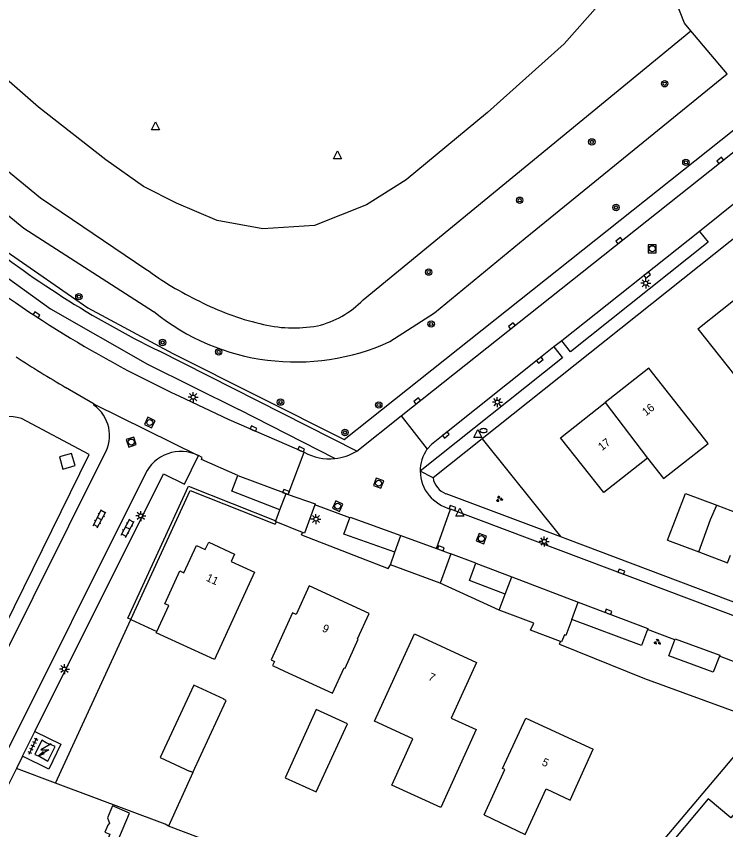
# Model space of a CAD drawing. Extents: x 136000 to 138005, y 398500 to 400500.
# Drawn here: x 137176.6 to 137265.3, y 399083.5 to 399185.2 of the extents above; entities that cross this region are included whole.
import ezdxf

# ---------------------------------------------------------------- set-up
doc = ezdxf.new("R2010")
doc.units = 0
for name, color, linetype in [('gg-afsc-erfafscheiding', 7, 'Continuous'), ('gg-afsc-hekwerk', 7, 'Continuous'), ('gg-afsc-muur', 7, 'Continuous'), ('gg-anno-huisnummerreeks BGT', 7, 'Continuous'), ('gg-bbg-bijgebouw', 7, 'Continuous'), ('gg-bbg-gedigitaliseerde bebouwing', 7, 'Continuous'), ('gg-bbg-gedigitaliseerde bijgebouw', 7, 'Continuous'), ('gg-bbg-hoofdgebouw', 7, 'Continuous'), ('gg-bbg-lage trafo', 7, 'Continuous'), ('gg-bbg-tussenscheiding', 7, 'Continuous'), ('gg-knt-verharding', 7, 'Continuous'), ('gg-knt-verharding nz', 7, 'Continuous'), ('gg-kntw-bovenkant insteek waterloop', 7, 'Continuous'), ('gg-kwrk-uitstroombak niveau min 01', 7, 'Continuous'), ('gt-grn-groengrens', 7, 'Continuous'), ('gt-grn-weggrens', 7, 'Continuous'), ('gt-symb-boom', 7, 'Continuous'), ('gt-symb-brandkraan', 7, 'Continuous'), ('gt-symb-groenvak', 7, 'Continuous'), ('gt-symb-klinker verharding', 7, 'Continuous'), ('gt-symb-kolk', 7, 'Continuous'), ('gt-symb-lichtmast', 7, 'Continuous'), ('gt-symb-rioolschacht', 7, 'Continuous'), ('gt-symb-tegel verharding', 7, 'Continuous'), ('gt-symb-trafo symbool', 7, 'Continuous'), ('gt-symb-waterafsluiter', 7, 'Continuous')]:
    doc.layers.add(name, color=color, linetype=linetype)

# ---------------------------------------------------------------- blocks, each defined once
blk = doc.blocks.new('gt0-KOLK')
at = {"layer": 'gt-symb-kolk'}
blk.add_lwpolyline([(0, 0), (0.37, 0), (0.37, 0.4), (-0.38, 0.4), (-0.38, 0), (0, 0)], dxfattribs=at)
blk = doc.blocks.new('gt0-GRVAK')
at = {"layer": 'gt-symb-groenvak'}
for p, q in [((-0.11, 0.19), (-0.23, 0.24)), ((-0.18, 0.15), (0.09, 0.15)), ((-0.09, 0.21), (-0.16, 0.32)), ((-0.05, 0.21), (-0.05, 0.39)), ((0, 0.21), (0.06, 0.32)), ((0.01, 0.19), (0.13, 0.24)), ((0.26, -0.05), (0.2, 0.06)), ((0.3, -0.05), (0.3, 0.13)), ((0.35, -0.05), (0.41, 0.06)), ((-0.24, -0.23), (-0.36, -0.18)), ((-0.32, -0.26), (-0.05, -0.26)), ((-0.23, -0.21), (-0.29, -0.1)), ((-0.18, -0.2), (-0.18, -0.02)), ((-0.14, -0.21), (-0.07, -0.1)), ((-0.12, -0.23), (0, -0.18)), ((0.24, -0.07), (0.12, -0.02)), ((0.17, -0.11), (0.44, -0.11)), ((0.37, -0.07), (0.49, -0.02))]:
    blk.add_line(p, q, dxfattribs=at)
blk = doc.blocks.new('gt0-LMAST')
at = {"layer": 'gt-symb-lichtmast'}
for p, q in [((-0.18, 0.17), (-0.45, 0.44)), ((-0.01, 0.25), (-0.01, 0.62)), ((0.17, 0.17), (0.44, 0.44)), ((-0.26, 0), (-0.63, 0)), ((-0.18, -0.18), (-0.45, -0.45)), ((-0.01, -0.25), (-0.01, -0.63)), ((0.44, -0.45), (0.17, -0.18)), ((0.24, 0), (0.62, 0))]:
    blk.add_line(p, q, dxfattribs=at)
blk.add_circle((-0.01, 0), 0.25, dxfattribs=at)
blk = doc.blocks.new('gt0-RS')
at = {"layer": 'gt-symb-rioolschacht'}
blk.add_lwpolyline([(-0.5, -0.5), (0.5, -0.5), (0.5, 0.5), (-0.5, 0.5)], close=True, dxfattribs=at)
blk.add_circle((0, 0), 0.375, dxfattribs=at)
blk = doc.blocks.new('gt0-WAFSL')
at = {"layer": 'gt-symb-waterafsluiter'}
for p, q in [((-0.5, -0.33), (0, 0.67)), ((0, 0.67), (0.5, -0.33)), ((0.5, -0.33), (-0.5, -0.33))]:
    blk.add_line(p, q, dxfattribs=at)
blk = doc.blocks.new('gt0-BOOM')
at = {"layer": 'gt-symb-boom'}
for radius in [0.4, 0.2]:
    blk.add_circle((0, 0), radius, dxfattribs=at)
blk = doc.blocks.new('gt0-BR')
at = {"layer": 'gt-symb-brandkraan'}
for centre, radius, start, end in [((-0.24, 0), 0.206, 107.5669, 252.4331), ((0.6, -2.66), 3, 106.892, 107.5669), ((0, -0.69), 0.938, 73.108, 106.892), ((-0.6, -2.66), 3, 72.4331, 73.108), ((0.24, 0), 0.206, 287.567, 72.4331), ((0.6, 2.66), 3, 252.4331, 253.108), ((0, 0.69), 0.938, 253.108, 286.8921), ((-0.6, 2.66), 3, 286.8921, 287.567)]:
    blk.add_arc(centre, radius, start, end, dxfattribs=at)
blk = doc.blocks.new('gt0-HSP')
at = {"layer": 'gt-symb-trafo symbool'}
for points in [[(0.77, 0.75), (-0.53, 0), (0.47, 0), (-0.83, -0.75)], [(-0.22, -0.24), (-0.83, -0.75), (-0.08, -0.48)]]:
    blk.add_lwpolyline(points, dxfattribs=at)
blk = doc.blocks.new('gt0-TEG1')
at = {"layer": 'gt-symb-tegel verharding'}
for p, q in [((-1.12, 0), (1.12, 0)), ((-0.9, -0.25), (-0.9, 0.25)), ((-0.45, -0.25), (-0.45, 0.25)), ((0, -0.25), (0, 0.25)), ((0.45, -0.25), (0.45, 0.25)), ((0.9, -0.25), (0.9, 0.25))]:
    blk.add_line(p, q, dxfattribs=at)
blk = doc.blocks.new('gt0-KL1')
at = {"layer": 'gt-symb-klinker verharding'}
for p, q in [((-1.15, 0.3), (1.15, 0.3)), ((-1, -0.3), (-1, 0.3)), ((-0.5, 0.3), (-0.5, 0.45)), ((0, -0.3), (0, 0.3)), ((0.5, 0.3), (0.5, 0.45)), ((1, -0.3), (1, 0.3)), ((-1.15, -0.3), (1.15, -0.3)), ((-0.5, -0.45), (-0.5, -0.3)), ((0.5, -0.45), (0.5, -0.3))]:
    blk.add_line(p, q, dxfattribs=at)

msp = doc.modelspace()

# ---------------------------------------------------------------- linework, layer by layer
at = {"layer": 'gg-afsc-erfafscheiding'}
for p, q in [((137212.26, 399120.34), (137223.09, 399116.14)), ((137242.81, 399064.74), (137270, 399097)), ((137181.51, 399089.33), (137176.61, 399091.15)), ((137209.58, 399078.7), (137195.62, 399083.96))]:
    msp.add_line(p, q, dxfattribs=at)
msp.add_lwpolyline([(137244.53, 399106.67), (137255.15, 399102.41), (137270, 399097)], dxfattribs=at)
at = {"layer": 'gg-afsc-hekwerk'}
for p, q in [((137265.49, 399177.96), (137260.93, 399183.36)), ((137234.85, 399132.36), (137244.64, 399120.15)), ((137244.64, 399120.15), (137245.51, 399119.81)), ((137181.51, 399089.33), (137190.93, 399109.78)), ((137190.93, 399109.78), (137194.18, 399108.28)), ((137195.23, 399084.2), (137181.51, 399089.33))]:
    msp.add_line(p, q, dxfattribs=at)
for points in [[(137260.93, 399183.36), (137260.14, 399184.29), (137255.3, 399196.58)], [(137173.25, 399157.22), (137185.57, 399148.73), (137196.17, 399143.02), (137217.58, 399132.28), (137269.37, 399173.38)]]:
    msp.add_lwpolyline(points, dxfattribs=at)
at = {"layer": 'gg-afsc-muur'}
for p, q in [((137198.68, 399090.67), (137195.62, 399083.96)), ((137195.62, 399083.96), (137195.23, 399084.2))]:
    msp.add_line(p, q, dxfattribs=at)
at = {"layer": 'gg-bbg-bijgebouw'}
msp.add_line((137258.05, 399119.7), (137261.94, 399118.23), dxfattribs=at)
for points in [[(137261.94, 399118.23), (137265.55, 399116.87), (137265.9, 399117.8)], [(137198.68, 399090.67), (137202.86, 399099.64), (137202.56, 399099.78), (137202.59, 399099.82), (137198.8, 399101.58), (137194.59, 399092.52), (137198.35, 399090.76), (137198.37, 399090.81), (137198.68, 399090.67)], [(137210.24, 399089.98), (137214.12, 399088.22), (137218.01, 399096.75), (137214.12, 399098.52), (137210.24, 399089.98)], [(137188.65, 399086.49), (137188, 399084.98), (137188.27, 399084.3), (137188.03, 399084.08), (137187.68, 399083.21), (137188.3, 399082.95), (137188.04, 399082.33)]]:
    msp.add_lwpolyline(points, dxfattribs=at)
at = {"layer": 'gg-bbg-gedigitaliseerde bebouwing'}
msp.add_line((137261.82, 399146.09), (137267.26, 399139.26), dxfattribs=at)
at = {"layer": 'gg-bbg-gedigitaliseerde bijgebouw'}
msp.add_line((137264.21, 399124.05), (137267.75, 399122.71), dxfattribs=at)
for points in [[(137258.05, 399119.7), (137260.26, 399125.54), (137264.21, 399124.05)], [(137189.17, 399081.83), (137190.77, 399085.58), (137188.65, 399086.49)]]:
    msp.add_lwpolyline(points, dxfattribs=at)
at = {"layer": 'gg-bbg-hoofdgebouw'}
for points in [[(137261.82, 399146.09), (137267.91, 399150.93), (137270.66, 399147.47), (137271.07, 399147.79), (137272.26, 399146.3)], [(137255.52, 399129.94), (137257.54, 399127.38), (137263.11, 399131.78), (137255.69, 399141.17), (137250.25, 399136.88)], [(137255.52, 399129.94), (137250.06, 399125.63), (137244.67, 399132.47), (137250.25, 399136.88)], [(137194.18, 399108.28), (137195.67, 399111.53), (137195.19, 399111.74), (137197.06, 399115.85), (137197.55, 399115.62), (137199.12, 399119.03), (137200.24, 399118.51), (137200.67, 399119.42), (137203.89, 399117.94), (137203.47, 399117.02), (137206.39, 399115.68), (137201.37, 399104.78), (137194.11, 399108.12), (137194.18, 399108.28)], [(137208.46, 399104.73), (137208.9, 399104.52), (137208.66, 399104.02), (137210.16, 399103.31), (137216.16, 399100.56), (137217.62, 399103.75), (137217.71, 399103.7), (137219.37, 399107.3), (137219.28, 399107.34), (137220.73, 399110.54), (137213.24, 399113.99), (137211.59, 399110.39), (137211.15, 399110.59), (137208.46, 399104.73)], [(137226.2, 399094.86), (137221.41, 399097.06), (137226.41, 399107.97), (137234.13, 399104.41), (137230.96, 399097.46), (137234.12, 399096.02), (137229.69, 399086.29), (137223.56, 399089.08), (137226.2, 399094.86)], [(137235.12, 399085.37), (137237.71, 399091.02), (137237.41, 399091.15), (137240.32, 399097.45), (137248.73, 399093.56)], [(137235.12, 399085.37), (137240.24, 399082.91), (137242.85, 399088.61), (137245.84, 399087.21), (137248.73, 399093.56)], [(137268.41, 399087.91), (137265.96, 399085), (137263.13, 399087.36), (137257.34, 399080.46), (137260.45, 399077.87), (137260.5, 399077.93), (137266.38, 399073), (137268.58, 399075.63), (137269.33, 399075.01), (137271.52, 399077.6), (137272.96, 399076.37), (137275.87, 399079.86)]]:
    msp.add_lwpolyline(points, dxfattribs=at)
at = {"layer": 'gg-bbg-lage trafo'}
msp.add_lwpolyline([(137178.91, 399092.89), (137179.53, 399092.64), (137180.56, 399092.07), (137181.46, 399093.89), (137180.36, 399094.37), (137179.79, 399094.7), (137178.91, 399092.89)], dxfattribs=at)
at = {"layer": 'gg-bbg-tussenscheiding'}
msp.add_line((137250.25, 399136.88), (137255.52, 399129.94), dxfattribs=at)
msp.add_lwpolyline([(137261.94, 399118.23), (137263.4, 399122.28), (137264.21, 399124.05)], dxfattribs=at)
at = {"layer": 'gg-knt-verharding'}
for p, q in [((137283.94, 399171.39), (137234.85, 399132.36)), ((137267.12, 399162.33), (137262.03, 399158.26)), ((137262.03, 399158.26), (137244.8, 399144.62)), ((137244.8, 399144.62), (137243.82, 399143.85)), ((137219.17, 399130.81), (137194.42, 399143.34)), ((137186.36, 399136.69), (137182.77, 399138.78)), ((137186.29, 399136.56), (137186.36, 399136.69)), ((137186.36, 399136.69), (137199.34, 399130.28)), ((137216.45, 399129.88), (137204.42, 399136.02)), ((137219.17, 399130.81), (137224.73, 399135.21)), ((137224.73, 399135.21), (137227.96, 399131.05)), ((137234.85, 399132.36), (137228.71, 399127.48)), ((137210.59, 399125.41), (137212.61, 399130.67)), ((137160.34, 399075.74), (137187.65, 399130.42)), ((137199.37, 399130.26), (137199.34, 399130.28)), ((137192.72, 399127.95), (137165.38, 399073.2)), ((137230.3, 399125.5), (137244.64, 399120.15)), ((137209.04, 399122.09), (137209.56, 399123.48)), ((137218.3, 399122.48), (137213.94, 399124.11)), ((137229.13, 399118.66), (137230.89, 399123.56)), ((137212.39, 399120.65), (137209.08, 399121.96)), ((137224.7, 399120.26), (137229.13, 399118.66)), ((137223.39, 399116.59), (137223.95, 399118.17)), ((137230.92, 399117.97), (137229.6, 399114.31)), ((137234.06, 399116.81), (137230.92, 399117.97)), ((137229.6, 399114.31), (137223.39, 399116.59)), ((137236.98, 399110.92), (137237.74, 399112.94)), ((137258.95, 399107.24), (137255.53, 399108.54)), ((137267.95, 399103.86), (137264.52, 399105.19)), ((137177.38, 399092.7), (137178.93, 399095.77)), ((137177.38, 399092.7), (137176.61, 399091.15)), ((137176.61, 399091.15), (137165.83, 399069.53))]:
    msp.add_line(p, q, dxfattribs=at)
for points in [[(137098.55, 399212.12), (137098.97, 399213.97), (137170.61, 399155.99), (137180.88, 399148.59), (137193.01, 399141.69), (137204.42, 399136.02)], [(137224.73, 399135.21), (137264.74, 399166.99), (137278.18, 399177.64), (137282.81, 399181.33)], [(137262.03, 399158.26), (137263.11, 399156.93), (137245.88, 399143.22), (137244.8, 399144.62)], [(137243.82, 399143.85), (137244.9, 399142.46), (137227.11, 399128.3)], [(137243.82, 399143.85), (137241.94, 399142.34), (137230.18, 399132.99), (137228.52, 399131.64), (137227.96, 399131.05)], [(137196.93, 399137.71), (137203.17, 399134.76), (137212.61, 399130.67)], [(137178.93, 399095.77), (137195.02, 399127.96), (137197.62, 399126.7), (137199.37, 399130.26)], [(137204.3, 399127.77), (137199.76, 399129.78), (137199.84, 399130.03), (137199.37, 399130.26)], [(137209.56, 399123.48), (137203.56, 399125.81), (137204.3, 399127.77)], [(137210.59, 399125.41), (137213.99, 399124.21), (137213.94, 399124.11)], [(137213.94, 399124.11), (137212.65, 399120.55), (137212.39, 399120.65)], [(137388.12, 399067.56), (137352.14, 399078.77), (137330.86, 399085.96), (137230.89, 399123.56)], [(137223.95, 399118.17), (137217.56, 399120.43), (137218.3, 399122.48)], [(137218.3, 399122.48), (137218.36, 399122.55), (137224.7, 399120.26)], [(137209.08, 399121.96), (137209, 399121.99), (137209.04, 399122.09)], [(137245.51, 399119.81), (137331.53, 399087.38), (137338.37, 399084.9), (137351.83, 399080.5), (137389.9, 399068.65)], [(137237.74, 399112.94), (137233.26, 399114.65), (137234.06, 399116.81)], [(137244.67, 399107.01), (137240.91, 399108.45), (137241.3, 399109.31), (137236.98, 399110.92)], [(137246.06, 399109.79), (137245.32, 399107.78), (137245.14, 399107.84), (137244.76, 399106.97), (137244.67, 399107.01)], [(137255.53, 399108.54), (137254.77, 399106.53), (137246.06, 399109.79)], [(137264.52, 399105.19), (137263.76, 399103.17), (137258.19, 399105.22), (137258.95, 399107.24)], [(137178.93, 399095.77), (137182.17, 399094.2), (137180.69, 399091.08), (137177.38, 399092.7)]]:
    msp.add_lwpolyline(points, dxfattribs=at)
for centre, radius, start, end in [((137247.98, 399252.72), 121.79, 230.9718, 243.9081), ((137256.85, 399266.39), 141.94, 231.7894, 245.0325), ((137260.61, 399272.08), 154.36, 237.0229, 239.7177), ((137183.61, 399132.75), 4.66, 330.0437, 54.9981), ((137197.17, 399125.85), 4.92, 63.9737, 154.813), ((137215.76, 399136.35), 6.5, 240.9244, 276.0315), ((137215.77, 399136.34), 6.49, 276.0011, 301.5874), ((137231.88, 399128.34), 4.77, 145.321, 180.453), ((137231.9, 399128.34), 4.79, 180.493, 219.6836), ((137231.32, 399127.94), 2.65, 190.1035, 247.4275), ((137232.42, 399128.88), 5.53, 220.4936, 253.8952)]:
    msp.add_arc(centre, radius, start, end, dxfattribs=at)
at = {"layer": 'gg-knt-verharding nz'}
for p, q in [((137204.3, 399127.77), (137210.34, 399125.5)), ((137210.34, 399125.5), (137210.59, 399125.41)), ((137234.06, 399116.81), (137238.56, 399115.1)), ((137238.56, 399115.1), (137246.88, 399111.95))]:
    msp.add_line(p, q, dxfattribs=at)
for points in [[(137229.13, 399118.66), (137229.62, 399118.49), (137230.92, 399117.97)], [(137246.88, 399111.95), (137255.58, 399108.66), (137255.53, 399108.54)], [(137258.95, 399107.24), (137259, 399107.37), (137264.56, 399105.32), (137264.52, 399105.19)]]:
    msp.add_lwpolyline(points, dxfattribs=at)
at = {"layer": 'gg-kntw-bovenkant insteek waterloop'}
for points in [[(137252.68, 399191.81), (137249.31, 399186.48), (137245.11, 399181.7), (137235.51, 399173.15), (137225.35, 399164.73), (137220.38, 399161.59), (137213.91, 399159), (137207.44, 399158.59), (137201.74, 399159.65), (137196.65, 399161.81), (137192.5, 399163.89), (137187.82, 399167.23), (137179.38, 399173.82), (137171.69, 399180.5)], [(137157.63, 399073.31), (137185.73, 399130.38), (137177.24, 399134.88)]]:
    msp.add_lwpolyline(points, dxfattribs=at)
msp.add_arc((137175.85, 399131.02), 4.11, 70.2548, 129.2522, dxfattribs=at)
at = {"layer": 'gg-kwrk-uitstroombak niveau min 01'}
msp.add_lwpolyline([(137183.5, 399130.52), (137181.99, 399130.11), (137182.44, 399128.56), (137183.97, 399129.03), (137183.5, 399130.52)], dxfattribs=at)
at = {"layer": 'gt-grn-groengrens'}
for p, q in [((137219.98, 399149.72), (137260.93, 399183.36)), ((137209.08, 399121.96), (137208.97, 399121.69)), ((137212.26, 399120.34), (137212.39, 399120.65)), ((137223.09, 399116.14), (137223.39, 399116.59)), ((137236.98, 399110.92), (137229.6, 399114.31)), ((137244.53, 399106.67), (137244.67, 399107.01))]:
    msp.add_line(p, q, dxfattribs=at)
for points in [[(137130.76, 399202.68), (137179.64, 399162.48), (137192.81, 399153.57)], [(137125.85, 399201.23), (137139.26, 399190.09), (137177.53, 399158.69), (137193.78, 399148.26)], [(137223.31, 399144.51), (137228.89, 399148.1), (137240.24, 399157.42), (137265.49, 399177.96)], [(137190.93, 399109.78), (137190.56, 399109.94), (137198.13, 399126.42), (137209.04, 399122.09)], [(137190.93, 399109.78), (137198.34, 399125.91), (137208.97, 399121.69)]]:
    msp.add_lwpolyline(points, dxfattribs=at)
for centre, radius, start, end in [((137217.7, 399187.39), 41.99, 233.6424, 244.3118), ((137214.88, 399179.47), 33.64, 242.7961, 256.569), ((137211.42, 399158.13), 12, 283.6592, 315.4851), ((137211.58, 399170.27), 28.31, 231.0479, 294.4863), ((137211.29, 399162.99), 16.78, 255.4043, 280.1678)]:
    msp.add_arc(centre, radius, start, end, dxfattribs=at)
at = {"layer": 'gt-grn-weggrens'}
for p, q in [((137228.71, 399127.48), (137227.11, 399128.3)), ((137209.56, 399123.48), (137210.34, 399125.5)), ((137223.95, 399118.17), (137224.7, 399120.26)), ((137237.74, 399112.94), (137238.56, 399115.1)), ((137246.06, 399109.79), (137246.88, 399111.95))]:
    msp.add_line(p, q, dxfattribs=at)

# ---------------------------------------------------------------- block references
at = {"layer": 'gt-symb-boom'}
for p in [(137257.68, 399176.73), (137248.57, 399169.46), (137260.33, 399166.91), (137239.55, 399162.17), (137251.59, 399161.26), (137228.17, 399153.19), (137184.43, 399150.12), (137228.48, 399146.7), (137194.89, 399144.39), (137201.91, 399143.22), (137209.64, 399136.94), (137221.93, 399136.58), (137217.7, 399133.14)]:
    msp.add_blockref('gt0-BOOM', p, dxfattribs=at)
at = {"layer": 'gt-symb-brandkraan'}
msp.add_blockref('gt0-BR', (137235.03, 399133.38), dxfattribs=at)
at = {"layer": 'gt-symb-groenvak'}
msp.add_blockref('gt0-GRVAK', (137236.99, 399124.84), dxfattribs=at)
at = {"layer": 'gt-symb-groenvak', "rotation": -20.864661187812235}
msp.add_blockref('gt0-GRVAK', (137256.76, 399106.96), dxfattribs=at)
at = {"layer": 'gt-symb-klinker verharding'}
for p, rotation in [((137187, 399122.37), 62.1533778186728), ((137190.53, 399121.19), 62.15337781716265)]:
    msp.add_blockref('gt0-KL1', p, dxfattribs=dict(at, rotation=rotation))
at = {"layer": 'gt-symb-kolk'}
for p, rotation in [((137264.74, 399166.99), 38.406500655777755), ((137252.11, 399156.96), 38.45816988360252), ((137255.35, 399152.98), -141.63383272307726), ((137179.04, 399147.68), -32.95900987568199), ((137238.71, 399146.31), 38.45816988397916), ((137241.94, 399142.34), -141.43849076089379), ((137226.87, 399136.92), 38.44683251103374), ((137206.19, 399133.44), -24.0031902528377), ((137230.18, 399132.99), -140.75544549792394), ((137212.16, 399130.86), -23.589990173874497), ((137210.26, 399125.53), -20.663302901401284), ((137231.07, 399123.51), -19.70395158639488), ((137229.62, 399118.49), -18.919845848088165), ((137252.19, 399115.57), -20.60969293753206), ((137250.58, 399110.54), -20.737390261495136)]:
    msp.add_blockref('gt0-KOLK', p, dxfattribs=dict(at, rotation=rotation))
at = {"layer": 'gt-symb-lichtmast'}
for p in [(137255.31, 399151.79), (137198.73, 399137.56), (137236.76, 399136.94), (137192.18, 399122.71), (137214.08, 399122.33), (137242.63, 399119.53), (137182.63, 399103.58)]:
    msp.add_blockref('gt0-LMAST', p, dxfattribs=at)
at = {"layer": 'gt-symb-rioolschacht'}
msp.add_blockref('gt0-RS', (137256.13, 399156.11), dxfattribs=at)
for p, rotation in [((137193.3, 399134.39), 64.02428533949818), ((137190.98, 399131.95), 108.05455246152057), ((137221.9, 399126.81), -110.73714811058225), ((137216.79, 399123.94), 154.97272120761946), ((137234.76, 399119.88), -21.04574081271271)]:
    msp.add_blockref('gt0-RS', p, dxfattribs=dict(at, rotation=rotation))
at = {"layer": 'gt-symb-tegel verharding', "rotation": 64.58839927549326}
msp.add_blockref('gt0-TEG1', (137178.7, 399093.96), dxfattribs=at)
at = {"layer": 'gt-symb-trafo symbool'}
msp.add_blockref('gt0-HSP', (137180.2, 399093.5), dxfattribs=at)
at = {"layer": 'gt-symb-waterafsluiter'}
for p in [(137194.02, 399171.32), (137216.78, 399167.66), (137234.32, 399132.86), (137232.08, 399123)]:
    msp.add_blockref('gt0-WAFSL', p, dxfattribs=at)

# ---------------------------------------------------------------- texts
at = {"layer": 'gg-anno-huisnummerreeks BGT'}
for s, rotation, p in [('16', 38.3, (137255.34, 399135.16)), ('17', 38.3, (137249.83, 399130.81)), ('11', 335.4, (137200.25, 399114.65)), ('9', 335.3, (137214.75, 399108.34)), ('7', 335.2, (137228.03, 399102.27)), ('5', 335.2, (137242.23, 399091.61))]:
    msp.add_text(s, height=1, rotation=rotation, dxfattribs=at).set_placement(p)

doc.saveas('drawing.dxf')
